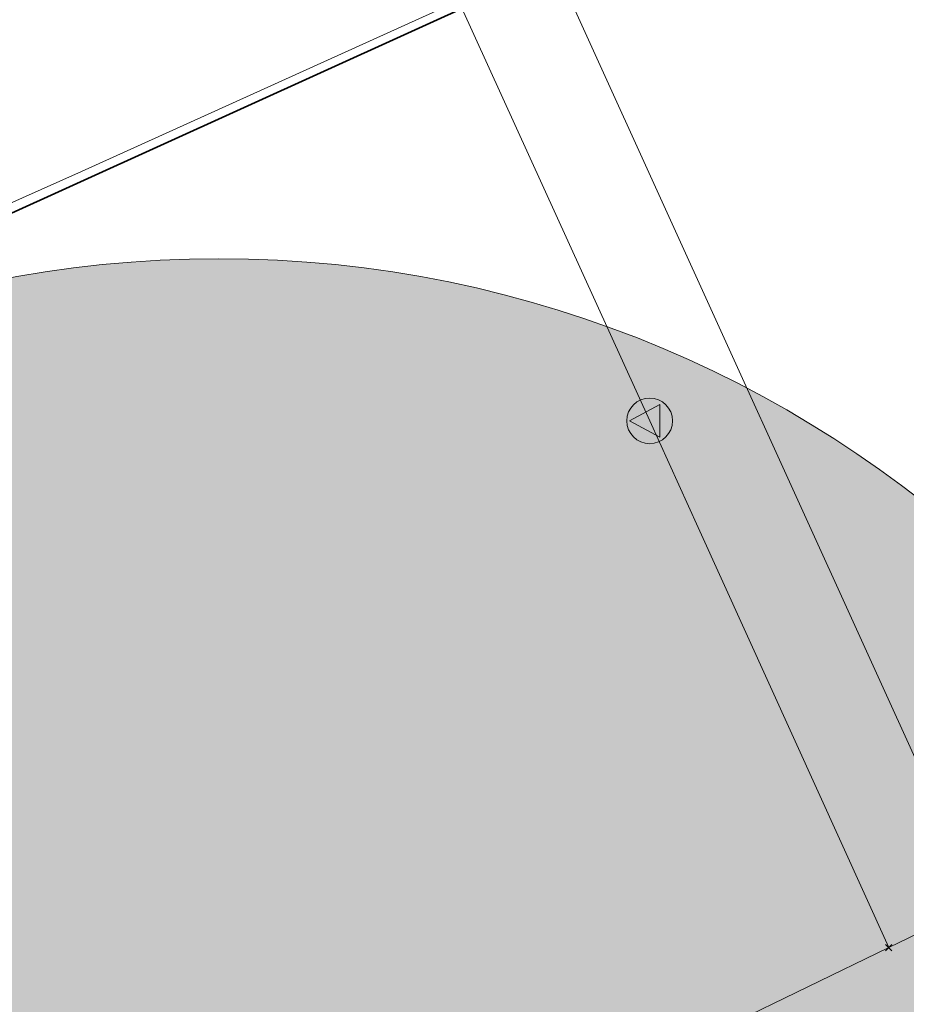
# Model space of a CAD drawing. Header units: metres. Extents: x 163628 to 167855, y 402678 to 405435.
# Tile 458 of 1056: x 165665.46 to 165667.01, y 404056.69 to 404058.41. Entities that reach past the tile are written whole.
import ezdxf

# ---------------------------------------------------------------- set-up
doc = ezdxf.new("R2010")
doc.units = ezdxf.units.M
doc.layers.get('0').update_dxf_attribs({"lineweight": 25})
for name, color, linetype, lineweight in [('X-CA190022.004-UO-BGT_Ondergrond$0$GE_314_WGDRijbaanLokaleweg_Vlak_GEM', 253, 'Continuous', 9), ('X-CA190022.004-UO-BGT_Ondergrond$0$GE_364_OWGBerm_halfverhard_Vlak_GEM', 253, 'Continuous', 9), ('X-CA190022.004-UO-BGT_Ondergrond$0$GE_367_OWGBerm_groenvoorziening_grasenk_GEM', 253, 'Continuous', 9), ('X-CA190022.004-UO-BGT_Ondergrond$0$GE_401_OTDErf_Vlak_GEM', 253, 'Continuous', 9), ('X-CA190022.004-UO-BGT_Ondergrond$0$GE_601_PNDgrondvlakpand_Vlak_MV_GEM', 34, 'Continuous', 35), ('X-CA190022.004-UO-DTM inmeting$0$B-WE-AL-HOOFDGEBOUW-G', 246, 'Continuous', 0)]:
    doc.layers.add(name, color=color, linetype=linetype, lineweight=lineweight)
doc.layers.add('X-CA190022.004-UO-DTM inmeting$0$X-XX-AL-MEETPUNT-S', color=246, linetype='Continuous', lineweight=0, plot=False)
doc.layers.add('X-CA190022.004-UO-DWM_Beplanting$0$B-WE-GR-BOOM-S AFKOMSTIG UIT DTM_v0.4', color=252, linetype='Continuous')
for name, color, linetype, lineweight, transparency in [('X-CA190022.004-UO-KL_Wenstracé_v0.3$0$N-WE-KL-TRACE_WENSTRACE-G 1.5m', 24, 'Continuous', 35, 0.6), ('X-CA190022.004-UO-KLIC$0$B-WE-KL-ET_LS-G', 42, 'X-CA190022.004-UO-KLIC$0$1-200 LAAGSPANNING', 0, 0.25), ('X-CA190022.004-UO-KLIC$0$B-WE-KL-GAS_LD-G', 42, 'X-CA190022.004-UO-KLIC$0$1-200 GASLEIDING LAGE DRUK', 0, 0.25), ('X-CA190022.004-UO-KLIC$0$B-WE-KL-GAS_LD_HULPSTUK-S', 42, 'X-CA190022.004-UO-KLIC$0$1-200 GASLEIDING LAGE DRUK', 0, 0.25)]:
    doc.layers.add(name, color=color, linetype=linetype, lineweight=lineweight, transparency=transparency)
doc.styles.add('X-CA190022.004-UO-KLIC$0$NLCS-ISO', font='NLCS-ISO.ttf')
doc.linetypes.add('X-CA190022.004-UO-KLIC$0$1-200 GASLEIDING LAGE DRUK', pattern='A,1.5,-0.6,["GAS LD",X-CA190022.004-UO-KLIC$0$NLCS-ISO,S=0.24,R=0,X=-0.5,Y=-0.12],-0.7', length=2.8)
doc.linetypes.add('X-CA190022.004-UO-KLIC$0$1-200 LAAGSPANNING', pattern='A,1.5,-0.6,["LS",X-CA190022.004-UO-KLIC$0$NLCS-ISO,S=0.24,R=0,X=-0.45,Y=-0.12],-0.05', length=2.15)

# ---------------------------------------------------------------- blocks, each defined once
blk = doc.blocks.new('X-CA190022.004-UO-DTM inmeting$0$punt')
at = {"color": 0, "lineweight": -2}
blk.add_line((0, 0), (0, 0), dxfattribs=at)
blk = doc.blocks.new('X-CA190022.004-UO-KLIC$0$SKL-WTB_HULP_VERLOOP-SO')
at = {"color": 0, "linetype": 'ByBlock', "lineweight": 18}
for points in [[(0.44, 0.72), (-0.88, 0)], [(0.44, -0.72), (0.44, 0.72)], [(0.44, -0.72), (-0.88, 0)]]:
    blk.add_lwpolyline(points, dxfattribs=at)
blk.add_circle((0, 0), 1, dxfattribs=at)
at = {"color": 0, "linetype": 'ByBlock', "lineweight": 18, "style": 'X-CA190022.004-UO-KLIC$0$NLCS-ISO', "flags": 1}
for tag, p in [('TYPE', (1.5, 0)), ('LABEL', (1.5, -1.5)), ('OMSCHRIJVING', (1.5, -3))]:
    blk.add_attdef(tag, p, '', height=1, dxfattribs=at)
blk = doc.blocks.new('X-CA190022.004-UO-KLIC$0$SKL-WTB_HULP_OVERIG-SO')
at = {"color": 0, "linetype": 'ByBlock', "lineweight": 18}
for points in [[(-0.141, 0.141), (0.141, -0.141)], [(0.141, 0.141), (-0.141, -0.141)]]:
    blk.add_lwpolyline(points, dxfattribs=at)
at = {"color": 0, "linetype": 'ByBlock', "lineweight": 18, "style": 'X-CA190022.004-UO-KLIC$0$NLCS-ISO', "flags": 1}
for tag, p in [('TYPE', (1.5, 0)), ('LABEL', (1.5, -1.5)), ('OMSCHRIJVING', (1.5, -3))]:
    blk.add_attdef(tag, p, '', height=1, dxfattribs=at)
blk = doc.blocks.new('X-CA190022.004-UO-DWM_Beplanting$0$SGR-BOOM_01-SO')
at = {"color": 0, "linetype": 'ByBlock', "lineweight": 18}
blk.add_circle((0, 0), 2, dxfattribs=at)
blk = doc.blocks.new('X-CA190022.004-UO-DWM_Beplanting$0$IMGEOBoom')
at = {"transparency": 33554457}
h = blk.add_hatch(color=256, dxfattribs=at)
h.dxf.hatch_style = 1
edge = h.paths.add_edge_path()
edge.add_arc((0, 0), 100, 0, 360)
edge = h.paths.add_edge_path(flags=17)
edge.add_arc((0, 0), 12.5, 0, 360)
at = {"xscale": 50, "yscale": 50, "zscale": 50}
blk.add_blockref('X-CA190022.004-UO-DWM_Beplanting$0$SGR-BOOM_01-SO', (0, 0), dxfattribs=at)

msp = doc.modelspace()

# ---------------------------------------------------------------- linework, layer by layer
at = {"layer": 'X-CA190022.004-UO-BGT_Ondergrond$0$GE_314_WGDRijbaanLokaleweg_Vlak_GEM', "extrusion": (0, 0, -1)}
msp.add_arc((-165627.9204, 404108.7246), 72.11, 211.384689, 240.300856, dxfattribs=at)
at = {"layer": 'X-CA190022.004-UO-BGT_Ondergrond$0$GE_314_WGDRijbaanLokaleweg_Vlak_GEM'}
msp.add_arc((165616.1303, 404126.0763), 88.9675, 302.576742, 310.372989, dxfattribs=at)
at = {"layer": 'X-CA190022.004-UO-BGT_Ondergrond$0$GE_364_OWGBerm_halfverhard_Vlak_GEM', "extrusion": (0, 0, -1)}
msp.add_arc((-165616.1303, 404126.0763), 88.9675, 229.627011, 237.423258, dxfattribs=at)
at = {"layer": 'X-CA190022.004-UO-BGT_Ondergrond$0$GE_367_OWGBerm_groenvoorziening_grasenk_GEM'}
msp.add_arc((165627.9204, 404108.7246), 72.11, 299.699144, 328.615311, dxfattribs=at)
at = {"layer": 'X-CA190022.004-UO-BGT_Ondergrond$0$GE_401_OTDErf_Vlak_GEM', "flags": 128}
msp.add_lwpolyline([(165654.73, 404074.15), (165660.27, 404076.67), (165661.73, 404073.54), (165664.42, 404074.811), (165668.98, 404076.861), (165671.4, 404071.501), (165669.48, 404070.631), (165671.76, 404065.481), (165673.13, 404066.081), (165674.07, 404065.751), (165674.97, 404063.731), (165674.58, 404062.831), (165673.25, 404062.221), (165673.47, 404061.721), (165669.413, 404059.878), (165668.188, 404059.322), (165659.93, 404055.571), (165657.86, 404060.121), (165655.74, 404064.81), (165655.13, 404066.16), (165656.224, 404066.655), (165654.58, 404070.27)], dxfattribs=at)
at = {"layer": 'X-CA190022.004-UO-BGT_Ondergrond$0$GE_601_PNDgrondvlakpand_Vlak_MV_GEM', "flags": 128}
msp.add_lwpolyline([(165661.73, 404073.54), (165664.14, 404068.15), (165664.04, 404068.11), (165664.56, 404066.96), (165665.39, 404067.33), (165665.79, 404066.43), (165666.36, 404066.69), (165669.413, 404059.878), (165668.188, 404059.322), (165659.93, 404055.571), (165657.86, 404060.121), (165655.74, 404064.81), (165655.13, 404066.16), (165656.224, 404066.655), (165654.58, 404070.27), (165653.757, 404072.08), (165655.347, 404072.803), (165654.73, 404074.15), (165660.27, 404076.67), (165661.73, 404073.54)], dxfattribs=at)
at = {"layer": 'X-CA190022.004-UO-DTM inmeting$0$B-WE-AL-HOOFDGEBOUW-G'}
msp.add_lwpolyline([(165670.708, 404060.477), (165668.435, 404059.447), (165665.565, 404058.148), (165662.36, 404056.718)], dxfattribs=at)
at = {"layer": 'X-CA190022.004-UO-KL_Wenstracé_v0.3$0$N-WE-KL-TRACE_WENSTRACE-G 1.5m', "lineweight": 18, "ltscale": 0.2, "const_width": 1.5}
msp.add_lwpolyline([(165576.1178, 404009.7862, 0.039739), (165596.166, 404018.2749), (165667.3415, 404052.8753, 0.124118), (165678.2474, 404062.0512), (165690.192, 404078.629, -0.152208), (165708.4365, 404092.3363, -0.152208)], format="xyb", dxfattribs=at)
at = {"layer": 'X-CA190022.004-UO-KLIC$0$B-WE-KL-ET_LS-G'}
msp.add_lwpolyline([(165667.942, 404054.381), (165667.889, 404055.223), (165665.981, 404059.418)], dxfattribs=at)
at = {"layer": 'X-CA190022.004-UO-KLIC$0$B-WE-KL-GAS_LD-G'}
for points in [[(165697.146, 404089.539), (165683.025, 404068.861), (165677.251, 404062.812), (165673.556, 404059.966), (165666.98, 404056.788), (165664.279, 404055.482), (165665.832, 404052.262), (165655.977, 404047.389), (165638.98, 404039.176), (165634.742, 404037.128), (165634.026, 404036.782), (165621.458, 404030.709), (165620.449, 404030.221), (165619.207, 404029.621), (165618.847, 404029.447)], [(165666.561, 404057.711), (165666.232, 404058.434), (165665.818, 404059.344)], [(165666.98, 404056.788), (165666.646, 404057.524), (165666.561, 404057.711)]]:
    msp.add_lwpolyline(points, dxfattribs=at)

# ---------------------------------------------------------------- block references
at = {"layer": 'X-CA190022.004-UO-DTM inmeting$0$X-XX-AL-MEETPUNT-S', "linetype": 'ByBlock', "lineweight": -2}
msp.add_blockref('X-CA190022.004-UO-DTM inmeting$0$punt', (165665.565, 404058.148), dxfattribs=at)
at = {"layer": 'X-CA190022.004-UO-DWM_Beplanting$0$B-WE-GR-BOOM-S AFKOMSTIG UIT DTM_v0.4', "linetype": 'ByBlock', "lineweight": -2, "xscale": 0.02, "yscale": 0.02, "zscale": 0.02}
msp.add_blockref('X-CA190022.004-UO-DWM_Beplanting$0$IMGEOBoom', (165665.806, 404055.995, 9.303), dxfattribs=at)
at = {"layer": 'X-CA190022.004-UO-KLIC$0$B-WE-KL-GAS_LD_HULPSTUK-S', "xscale": 0.04, "yscale": 0.04, "zscale": 0.2}
for name, p in [('X-CA190022.004-UO-KLIC$0$SKL-WTB_HULP_VERLOOP-SO', (165666.561, 404057.711)), ('X-CA190022.004-UO-KLIC$0$SKL-WTB_HULP_OVERIG-SO', (165666.98, 404056.788))]:
    msp.add_blockref(name, p, dxfattribs=at)

doc.saveas('drawing.dxf')
